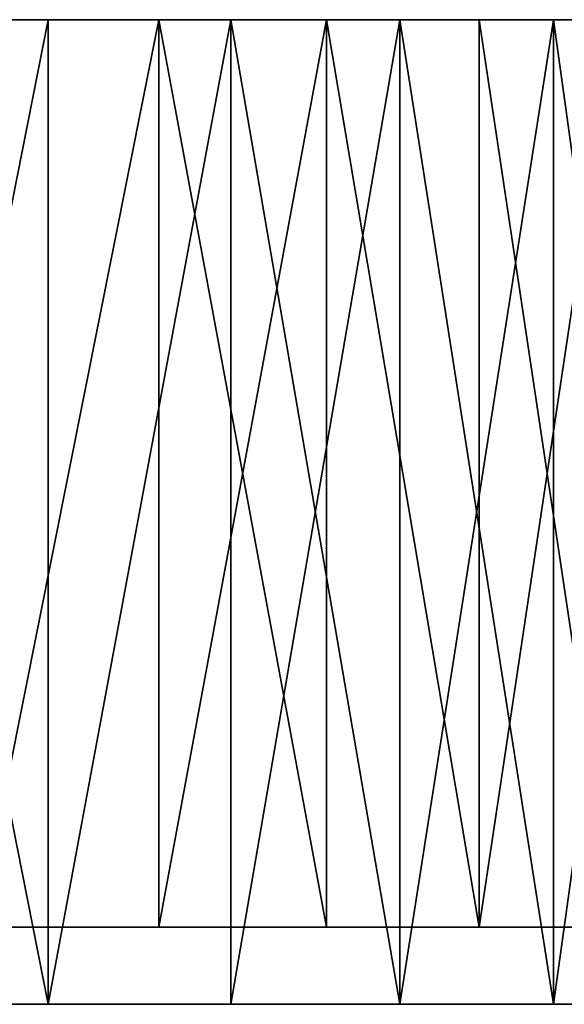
# Model space of a CAD drawing. Extents: x 143 to 263, y -61 to 82.
# Tile 511 of 656: x 228 to 241, y 59 to 82. Entities that reach past the tile are written whole.
import ezdxf

# ---------------------------------------------------------------- set-up
doc = ezdxf.new("R2010")
doc.units = 0
doc.header["$LTSCALE"] = 25.4
doc.layers.get('0').update_dxf_attribs({"color": 13, "linetype": 'CONTINUOUS'})

# ---------------------------------------------------------------- blocks, each defined once
blk = doc.blocks.new('ICE-BALL-8126_STL')
at = {"color": 41}
for p, q in [((0, 39.924, 123.904), (0, 36.729, 127.941)), ((0, 36.729, 61.925), (0, 39.924, 65.962)), ((0, 39.924, 123.904), (0, 36.729, 127.941)), ((0, 36.729, 61.925), (0, 39.924, 65.962)), ((23, 36.729, 127.941), (23, 39.924, 123.904)), ((23, 39.924, 65.962), (23, 36.729, 61.925)), ((23, 39.924, 65.962), (23, 36.729, 61.925)), ((23, 36.729, 127.941), (23, 39.924, 123.904)), ((0, 38.167, 66.602), (0, 34.992, 62.681)), ((0, 34.992, 127.185), (0, 38.167, 123.264)), ((0, 38.167, 66.602), (0, 34.992, 62.681)), ((0, 34.992, 127.185), (0, 38.167, 123.264)), ((21.2, 34.992, 62.681), (21.2, 38.167, 66.602)), ((21.2, 38.167, 123.264), (21.2, 34.992, 127.185)), ((21.2, 38.167, 123.264), (21.2, 34.992, 127.185)), ((21.2, 34.992, 62.681), (21.2, 38.167, 66.602)), ((0, 36.729, 127.941), (23, 36.729, 127.941)), ((0, 36.729, 127.941), (0, 33.136, 131.627)), ((0, 36.729, 127.941), (23, 36.729, 127.941)), ((23, 36.729, 61.925), (0, 36.729, 61.925)), ((0, 33.136, 58.239), (0, 36.729, 61.925)), ((23, 36.729, 61.925), (0, 36.729, 61.925)), ((0, 36.729, 127.941), (0, 33.136, 131.627)), ((0, 33.136, 58.239), (0, 36.729, 61.925)), ((23, 33.136, 131.627), (23, 36.729, 127.941)), ((23, 36.729, 61.925), (23, 33.136, 58.239)), ((23, 36.729, 61.925), (23, 33.136, 58.239)), ((23, 33.136, 131.627), (23, 36.729, 127.941)), ((0, 34.992, 62.681), (21.2, 34.992, 62.681)), ((0, 34.992, 62.681), (21.2, 34.992, 62.681)), ((0, 34.992, 62.681), (0, 31.425, 59.113)), ((0, 31.425, 130.752), (0, 34.992, 127.185)), ((0, 34.992, 127.185), (21.2, 34.992, 127.185)), ((0, 34.992, 127.185), (21.2, 34.992, 127.185)), ((0, 34.992, 62.681), (0, 31.425, 59.113)), ((0, 31.425, 130.752), (0, 34.992, 127.185)), ((21.2, 31.425, 59.113), (21.2, 34.992, 62.681)), ((21.2, 34.992, 127.185), (21.2, 31.425, 130.752)), ((21.2, 34.992, 127.185), (21.2, 31.425, 130.752)), ((21.2, 31.425, 59.113), (21.2, 34.992, 62.681)), ((0, 33.136, 131.627), (23, 33.136, 131.627)), ((0, 33.136, 131.627), (0, 29.183, 134.925)), ((0, 33.136, 131.627), (23, 33.136, 131.627)), ((23, 33.136, 58.239), (0, 33.136, 58.239)), ((0, 29.183, 54.941), (0, 33.136, 58.239)), ((23, 33.136, 58.239), (0, 33.136, 58.239)), ((0, 33.136, 131.627), (0, 29.183, 134.925)), ((0, 29.183, 54.941), (0, 33.136, 58.239)), ((23, 29.183, 134.925), (23, 33.136, 131.627)), ((23, 33.136, 58.239), (23, 29.183, 54.941)), ((23, 33.136, 58.239), (23, 29.183, 54.941)), ((23, 29.183, 134.925), (23, 33.136, 131.627)), ((0, 31.425, 59.113), (21.2, 31.425, 59.113)), ((0, 31.425, 59.113), (21.2, 31.425, 59.113)), ((0, 31.425, 59.113), (0, 27.504, 55.938)), ((0, 27.504, 133.928), (0, 31.425, 130.752)), ((0, 31.425, 130.752), (21.2, 31.425, 130.752)), ((0, 31.425, 130.752), (21.2, 31.425, 130.752)), ((0, 31.425, 59.113), (0, 27.504, 55.938)), ((0, 27.504, 133.928), (0, 31.425, 130.752)), ((21.2, 27.504, 55.938), (21.2, 31.425, 59.113)), ((21.2, 31.425, 130.752), (21.2, 27.504, 133.928)), ((21.2, 31.425, 130.752), (21.2, 27.504, 133.928)), ((21.2, 27.504, 55.938), (21.2, 31.425, 59.113)), ((0, 29.183, 134.925), (23, 29.183, 134.925)), ((0, 29.183, 134.925), (0, 24.912, 137.799)), ((0, 29.183, 134.925), (23, 29.183, 134.925)), ((23, 29.183, 54.941), (0, 29.183, 54.941)), ((0, 24.912, 52.067), (0, 29.183, 54.941)), ((23, 29.183, 54.941), (0, 29.183, 54.941)), ((0, 29.183, 134.925), (0, 24.912, 137.799)), ((0, 24.912, 52.067), (0, 29.183, 54.941)), ((23, 24.912, 137.799), (23, 29.183, 134.925)), ((23, 29.183, 54.941), (23, 24.912, 52.067)), ((23, 29.183, 54.941), (23, 24.912, 52.067)), ((23, 24.912, 137.799), (23, 29.183, 134.925)), ((0, 27.504, 55.938), (21.2, 27.504, 55.938)), ((0, 27.504, 55.938), (21.2, 27.504, 55.938)), ((0, 27.504, 55.938), (0, 23.273, 53.19)), ((0, 23.273, 136.675), (0, 27.504, 133.928)), ((0, 27.504, 133.928), (21.2, 27.504, 133.928)), ((0, 27.504, 133.928), (21.2, 27.504, 133.928)), ((0, 27.504, 55.938), (0, 23.273, 53.19)), ((0, 23.273, 136.675), (0, 27.504, 133.928)), ((21.2, 23.273, 53.19), (21.2, 27.504, 55.938)), ((21.2, 27.504, 133.928), (21.2, 23.273, 136.675)), ((21.2, 27.504, 133.928), (21.2, 23.273, 136.675)), ((21.2, 23.273, 53.19), (21.2, 27.504, 55.938)), ((0, 24.912, 137.799), (23, 24.912, 137.799)), ((0, 24.912, 137.799), (0, 20.368, 140.218)), ((0, 24.912, 137.799), (23, 24.912, 137.799)), ((23, 24.912, 52.067), (0, 24.912, 52.067)), ((0, 20.368, 49.648), (0, 24.912, 52.067)), ((23, 24.912, 52.067), (0, 24.912, 52.067)), ((0, 24.912, 137.799), (0, 20.368, 140.218)), ((0, 20.368, 49.648), (0, 24.912, 52.067)), ((23, 20.368, 140.218), (23, 24.912, 137.799)), ((23, 24.912, 52.067), (23, 20.368, 49.648)), ((23, 24.912, 52.067), (23, 20.368, 49.648)), ((23, 20.368, 140.218), (23, 24.912, 137.799))]:
    blk.add_line(p, q, dxfattribs=at)
mesh = blk.add_polyface(dxfattribs=at)
corners = [(0, -50.761, 97.507), (0, -50.761, 92.359), (0, -50.827, 94.933), (0, -50.232, 102.627), (0, -50.232, 87.238), (0, -49.179, 107.666), (0, -49.179, 82.199), (0, -49.027, 94.933), (0, -48.763, 99.971), (0, -47.613, 112.571), (0, -47.974, 104.954), (0, -46.668, 109.828), (0, -45.552, 117.288), (0, -44.86, 114.538), (0, -43.016, 121.768), (0, -42.57, 119.033), (0, -40.033, 125.963), (0, -39.822, 123.264), (0, -36.635, 129.83), (0, -36.647, 127.185), (0, -33.079, 130.752), (0, -32.857, 133.327), (0, -29.159, 133.928), (0, -28.74, 136.417), (0, -24.927, 136.675), (0, -24.326, 139.067), (0, -20.432, 138.966), (0, -19.664, 141.249), (0, -15.722, 140.774), (0, -14.802, 142.94), (0, -10.849, 142.08), (0, -9.791, 144.123), (0, -5.866, 142.869), (0, -4.686, 144.784), (0, -0.827, 143.133), (0, 0.46, 144.916), (0, 4.211, 142.869), (0, 5.593, 144.519), (0, 9.194, 142.08), (0, 10.657, 143.596), (0, 14.067, 140.774), (0, 15.6, 142.157), (0, 18.777, 138.966), (0, 20.368, 140.218), (0, 23.273, 136.675), (0, 24.912, 137.799), (0, 27.504, 133.928), (0, 29.183, 134.925), (0, 31.425, 130.752), (0, 33.136, 131.627), (0, 34.992, 127.185), (0, 36.729, 127.941), (0, 38.167, 123.264), (0, 39.924, 123.904), (0, 40.915, 119.033), (0, 42.687, 119.56), (0, 43.206, 114.538), (0, 44.989, 114.956), (0, 45.014, 109.828), (0, 46.804, 110.139), (0, 46.319, 104.954), (0, 47.109, 99.971), (0, 48.115, 105.161), (0, 47.373, 94.933), (0, -48.763, 89.895), (0, -47.613, 77.295), (0, -47.974, 84.912), (0, -46.668, 80.038), (0, -45.552, 72.578), (0, -44.86, 75.328), (0, -43.016, 68.098), (0, -42.57, 70.833), (0, -40.033, 63.902), (0, -39.822, 66.602), (0, -36.635, 60.036), (0, -36.647, 62.681), (0, -33.079, 59.113), (0, -32.857, 56.539), (0, -29.159, 55.938), (0, -28.74, 53.449), (0, -24.927, 53.19), (0, -24.326, 50.799), (0, -20.432, 50.9), (0, -19.664, 48.617), (0, -15.722, 49.092), (0, -14.802, 46.925), (0, -10.849, 47.786), (0, -9.791, 45.743), (0, -5.866, 46.997), (0, -4.686, 45.082), (0, -0.827, 46.733), (0, 0.46, 44.949), (0, 4.211, 46.997), (0, 5.593, 45.347), (0, 9.194, 47.786), (0, 10.657, 46.27), (0, 14.067, 49.092), (0, 15.6, 47.708), (0, 18.777, 50.9), (0, 20.368, 49.648), (0, 23.273, 53.19), (0, 24.912, 52.067), (0, 27.504, 55.938), (0, 29.183, 54.941), (0, 31.425, 59.113), (0, 33.136, 58.239), (0, 34.992, 62.681), (0, 36.729, 61.925), (0, 38.167, 66.602), (0, 39.924, 65.962), (0, 40.915, 70.833), (0, 42.687, 70.306), (0, 43.206, 75.328), (0, 44.989, 74.91), (0, 45.014, 80.038), (0, 46.804, 79.727), (0, 46.319, 84.912), (0, 47.109, 89.895), (0, 48.115, 84.705), (0, 48.908, 100.074), (0, 48.908, 89.792), (0, 49.173, 94.933)]
mesh.append_faces([[corners[k] for k in face] for face in [(0, 1, 2), (120, 119, 121)]], dxfattribs={"vtx0": -1, "color": 41})
mesh.append_faces([[corners[k] for k in face] for face in [(1, 3, 4), (4, 5, 6), (7, 5, 8), (8, 9, 10), (10, 9, 11), (11, 12, 13), (13, 14, 15), (15, 16, 17), (17, 18, 19), (19, 18, 20), (20, 21, 22), (22, 23, 24), (24, 25, 26), (26, 27, 28), (28, 29, 30), (30, 31, 32), (32, 33, 34), (34, 35, 36), (36, 37, 38), (38, 39, 40), (40, 41, 42), (42, 43, 44), (44, 45, 46), (46, 47, 48), (48, 49, 50), (50, 51, 52), (52, 53, 54), (54, 55, 56), (56, 57, 58), (58, 59, 60), (60, 59, 61), (61, 62, 63), (6, 64, 65), (64, 6, 7), (65, 67, 68), (68, 69, 70), (70, 71, 72), (72, 73, 74), (74, 76, 77), (77, 78, 79), (79, 80, 81), (81, 82, 83), (83, 84, 85), (85, 86, 87), (87, 88, 89), (89, 90, 91), (91, 92, 93), (93, 94, 95), (95, 96, 97), (97, 98, 99), (99, 100, 101), (101, 102, 103), (103, 104, 105), (105, 106, 107), (107, 108, 109), (109, 110, 111), (111, 112, 113), (113, 114, 115), (115, 117, 118), (118, 119, 120)]], dxfattribs={"vtx0": -1, "vtx1": -1, "color": 41})
mesh.append_faces([[corners[k] for k in face] for face in [(6, 5, 7), (118, 63, 62)]], dxfattribs={"vtx0": -1, "vtx1": -1, "vtx2": -1, "color": 41})
mesh.append_faces([[corners[k] for k in face] for face in [(1, 0, 3), (4, 3, 5), (8, 5, 9), (11, 9, 12), (13, 12, 14), (15, 14, 16), (17, 16, 18), (20, 18, 21), (22, 21, 23), (24, 23, 25), (26, 25, 27), (28, 27, 29), (30, 29, 31), (32, 31, 33), (34, 33, 35), (36, 35, 37), (38, 37, 39), (40, 39, 41), (42, 41, 43), (44, 43, 45), (46, 45, 47), (48, 47, 49), (50, 49, 51), (52, 51, 53), (54, 53, 55), (56, 55, 57), (58, 57, 59), (61, 59, 62), (65, 64, 66), (65, 66, 67), (68, 67, 69), (70, 69, 71), (72, 71, 73), (74, 73, 75), (74, 75, 76), (77, 76, 78), (79, 78, 80), (81, 80, 82), (83, 82, 84), (85, 84, 86), (87, 86, 88), (89, 88, 90), (91, 90, 92), (93, 92, 94), (95, 94, 96), (97, 96, 98), (99, 98, 100), (101, 100, 102), (103, 102, 104), (105, 104, 106), (107, 106, 108), (109, 108, 110), (111, 110, 112), (113, 112, 114), (115, 114, 116), (115, 116, 117), (118, 117, 63), (118, 62, 119)]], dxfattribs={"vtx0": -1, "vtx2": -1, "color": 41})
mesh = blk.add_polyface(dxfattribs=at)
corners = [(23, -50.761, 92.359), (23, -50.761, 97.507), (23, -50.827, 94.933), (23, -50.232, 87.238), (23, -50.232, 102.627), (23, -49.179, 82.199), (23, -49.179, 107.666), (23, -47.613, 77.295), (23, -47.613, 112.571), (23, -45.552, 72.578), (23, -45.552, 117.288), (23, -43.016, 68.098), (23, -43.016, 121.768), (23, -40.033, 63.902), (23, -40.033, 125.963), (23, -36.635, 60.036), (23, -36.635, 129.83), (23, -32.857, 56.539), (23, -32.857, 133.327), (23, -28.74, 53.449), (23, -28.74, 136.417), (23, -24.326, 50.799), (23, -24.326, 139.067), (23, -19.664, 48.617), (23, -19.664, 141.249), (23, -14.802, 46.925), (23, -14.802, 142.94), (23, -9.791, 45.743), (23, -9.791, 144.123), (23, -4.686, 45.082), (23, -4.686, 144.784), (23, 0.46, 44.949), (23, 0.46, 144.916), (23, 5.593, 45.347), (23, 5.593, 144.519), (23, 10.657, 46.27), (23, 10.657, 143.596), (23, 15.6, 47.708), (23, 15.6, 142.157), (23, 20.368, 49.648), (23, 20.368, 140.218), (23, 24.912, 52.067), (23, 24.912, 137.799), (23, 29.183, 54.941), (23, 29.183, 134.925), (23, 33.136, 58.239), (23, 33.136, 131.627), (23, 36.729, 61.925), (23, 36.729, 127.941), (23, 39.924, 65.962), (23, 39.924, 123.904), (23, 42.687, 70.306), (23, 42.687, 119.56), (23, 44.989, 74.91), (23, 44.989, 114.956), (23, 46.804, 79.727), (23, 46.804, 110.139), (23, 48.115, 84.705), (23, 48.115, 105.161), (23, 48.908, 89.792), (23, 48.908, 100.074), (23, 49.173, 94.933)]
mesh.append_faces([[corners[k] for k in face] for face in [(0, 1, 2), (60, 59, 61)]], dxfattribs={"vtx0": -1, "color": 41})
mesh.append_faces([[corners[k] for k in face] for face in [(1, 3, 4), (4, 5, 6), (6, 7, 8), (8, 9, 10), (10, 11, 12), (12, 13, 14), (14, 15, 16), (16, 17, 18), (18, 19, 20), (20, 21, 22), (22, 23, 24), (24, 25, 26), (26, 27, 28), (28, 29, 30), (30, 31, 32), (32, 33, 34), (34, 35, 36), (36, 37, 38), (38, 39, 40), (40, 41, 42), (42, 43, 44), (44, 45, 46), (46, 47, 48), (48, 49, 50), (50, 51, 52), (52, 53, 54), (54, 55, 56), (56, 57, 58), (58, 59, 60)]], dxfattribs={"vtx0": -1, "vtx1": -1, "color": 41})
mesh.append_faces([[corners[k] for k in face] for face in [(1, 0, 3), (4, 3, 5), (6, 5, 7), (8, 7, 9), (10, 9, 11), (12, 11, 13), (14, 13, 15), (16, 15, 17), (18, 17, 19), (20, 19, 21), (22, 21, 23), (24, 23, 25), (26, 25, 27), (28, 27, 29), (30, 29, 31), (32, 31, 33), (34, 33, 35), (36, 35, 37), (38, 37, 39), (40, 39, 41), (42, 41, 43), (44, 43, 45), (46, 45, 47), (48, 47, 49), (50, 49, 51), (52, 51, 53), (54, 53, 55), (56, 55, 57), (58, 57, 59)]], dxfattribs={"vtx0": -1, "vtx2": -1, "color": 41})
mesh = blk.add_polyface(dxfattribs=at)
corners = [(21.2, -48.763, 99.971), (21.2, -48.763, 89.895), (21.2, -49.027, 94.933), (21.2, -47.974, 104.954), (21.2, -47.974, 84.912), (21.2, -46.668, 109.828), (21.2, -46.668, 80.038), (21.2, -44.86, 114.538), (21.2, -44.86, 75.328), (21.2, -42.57, 119.033), (21.2, -42.57, 70.833), (21.2, -39.822, 123.264), (21.2, -39.822, 66.602), (21.2, -36.647, 127.185), (21.2, -36.647, 62.681), (21.2, -33.079, 130.752), (21.2, -33.079, 59.113), (21.2, -29.159, 133.928), (21.2, -29.159, 55.938), (21.2, -24.927, 136.675), (21.2, -24.927, 53.19), (21.2, -20.432, 138.966), (21.2, -20.432, 50.9), (21.2, -15.722, 140.774), (21.2, -15.722, 49.092), (21.2, -10.849, 142.08), (21.2, -10.849, 47.786), (21.2, -5.866, 142.869), (21.2, -5.866, 46.997), (21.2, -0.827, 143.133), (21.2, -0.827, 46.733), (21.2, 4.211, 142.869), (21.2, 4.211, 46.997), (21.2, 9.194, 142.08), (21.2, 9.194, 47.786), (21.2, 14.067, 140.774), (21.2, 14.067, 49.092), (21.2, 18.777, 138.966), (21.2, 18.777, 50.9), (21.2, 23.273, 136.675), (21.2, 23.273, 53.19), (21.2, 27.504, 133.928), (21.2, 27.504, 55.938), (21.2, 31.425, 130.752), (21.2, 31.425, 59.113), (21.2, 34.992, 127.185), (21.2, 34.992, 62.681), (21.2, 38.167, 123.264), (21.2, 38.167, 66.602), (21.2, 40.915, 119.033), (21.2, 40.915, 70.833), (21.2, 43.206, 114.538), (21.2, 43.206, 75.328), (21.2, 45.014, 109.828), (21.2, 45.014, 80.038), (21.2, 46.319, 104.954), (21.2, 46.319, 84.912), (21.2, 47.109, 99.971), (21.2, 47.109, 89.895), (21.2, 47.373, 94.933)]
mesh.append_faces([[corners[k] for k in face] for face in [(0, 1, 2), (58, 57, 59)]], dxfattribs={"vtx0": -1, "color": 41})
mesh.append_faces([[corners[k] for k in face] for face in [(1, 3, 4), (4, 5, 6), (6, 7, 8), (8, 9, 10), (10, 11, 12), (12, 13, 14), (14, 15, 16), (16, 17, 18), (18, 19, 20), (20, 21, 22), (22, 23, 24), (24, 25, 26), (26, 27, 28), (28, 29, 30), (30, 31, 32), (32, 33, 34), (34, 35, 36), (36, 37, 38), (38, 39, 40), (40, 41, 42), (42, 43, 44), (44, 45, 46), (46, 47, 48), (48, 49, 50), (50, 51, 52), (52, 53, 54), (54, 55, 56), (56, 57, 58)]], dxfattribs={"vtx0": -1, "vtx1": -1, "color": 41})
mesh.append_faces([[corners[k] for k in face] for face in [(1, 0, 3), (4, 3, 5), (6, 5, 7), (8, 7, 9), (10, 9, 11), (12, 11, 13), (14, 13, 15), (16, 15, 17), (18, 17, 19), (20, 19, 21), (22, 21, 23), (24, 23, 25), (26, 25, 27), (28, 27, 29), (30, 29, 31), (32, 31, 33), (34, 33, 35), (36, 35, 37), (38, 37, 39), (40, 39, 41), (42, 41, 43), (44, 43, 45), (46, 45, 47), (48, 47, 49), (50, 49, 51), (52, 51, 53), (54, 53, 55), (56, 55, 57)]], dxfattribs={"vtx0": -1, "vtx2": -1, "color": 41})
mesh = blk.add_polyface(dxfattribs=at)
corners = [(0, 36.729, 127.941), (23, 39.924, 123.904), (0, 39.924, 123.904), (23, 36.729, 127.941)]
mesh.append_faces([[corners[k] for k in face] for face in [(0, 1, 2), (1, 0, 3)]], dxfattribs={"vtx0": -1, "color": 41})
mesh = blk.add_polyface(dxfattribs=at)
corners = [(0, 39.924, 65.962), (23, 36.729, 61.925), (0, 36.729, 61.925), (23, 39.924, 65.962)]
mesh.append_faces([[corners[k] for k in face] for face in [(0, 1, 2), (1, 0, 3)]], dxfattribs={"vtx0": -1, "color": 41})
mesh = blk.add_polyface(dxfattribs=at)
corners = [(21.2, 38.167, 66.602), (0, 34.992, 62.681), (21.2, 34.992, 62.681), (0, 38.167, 66.602)]
mesh.append_faces([[corners[k] for k in face] for face in [(0, 1, 2), (1, 0, 3)]], dxfattribs={"vtx0": -1, "color": 41})
mesh = blk.add_polyface(dxfattribs=at)
corners = [(21.2, 34.992, 127.185), (0, 38.167, 123.264), (21.2, 38.167, 123.264), (0, 34.992, 127.185)]
mesh.append_faces([[corners[k] for k in face] for face in [(0, 1, 2), (1, 0, 3)]], dxfattribs={"vtx0": -1, "color": 41})
mesh = blk.add_polyface(dxfattribs=at)
corners = [(0, 33.136, 131.627), (23, 36.729, 127.941), (0, 36.729, 127.941), (23, 33.136, 131.627)]
mesh.append_faces([[corners[k] for k in face] for face in [(0, 1, 2), (1, 0, 3)]], dxfattribs={"vtx0": -1, "color": 41})
mesh = blk.add_polyface(dxfattribs=at)
corners = [(0, 36.729, 61.925), (23, 33.136, 58.239), (0, 33.136, 58.239), (23, 36.729, 61.925)]
mesh.append_faces([[corners[k] for k in face] for face in [(0, 1, 2), (1, 0, 3)]], dxfattribs={"vtx0": -1, "color": 41})
mesh = blk.add_polyface(dxfattribs=at)
corners = [(21.2, 34.992, 62.681), (0, 31.425, 59.113), (21.2, 31.425, 59.113), (0, 34.992, 62.681)]
mesh.append_faces([[corners[k] for k in face] for face in [(0, 1, 2), (1, 0, 3)]], dxfattribs={"vtx0": -1, "color": 41})
mesh = blk.add_polyface(dxfattribs=at)
corners = [(21.2, 34.992, 127.185), (0, 31.425, 130.752), (0, 34.992, 127.185), (21.2, 31.425, 130.752)]
mesh.append_faces([[corners[k] for k in face] for face in [(0, 1, 2), (1, 0, 3)]], dxfattribs={"vtx0": -1, "color": 41})
mesh = blk.add_polyface(dxfattribs=at)
corners = [(23, 29.183, 134.925), (0, 33.136, 131.627), (0, 29.183, 134.925), (23, 33.136, 131.627)]
mesh.append_faces([[corners[k] for k in face] for face in [(0, 1, 2), (1, 0, 3)]], dxfattribs={"vtx0": -1, "color": 41})
mesh = blk.add_polyface(dxfattribs=at)
corners = [(23, 33.136, 58.239), (0, 29.183, 54.941), (0, 33.136, 58.239), (23, 29.183, 54.941)]
mesh.append_faces([[corners[k] for k in face] for face in [(0, 1, 2), (1, 0, 3)]], dxfattribs={"vtx0": -1, "color": 41})
mesh = blk.add_polyface(dxfattribs=at)
corners = [(21.2, 27.504, 55.938), (0, 31.425, 59.113), (0, 27.504, 55.938), (21.2, 31.425, 59.113)]
mesh.append_faces([[corners[k] for k in face] for face in [(0, 1, 2), (1, 0, 3)]], dxfattribs={"vtx0": -1, "color": 41})
mesh = blk.add_polyface(dxfattribs=at)
corners = [(21.2, 31.425, 130.752), (0, 27.504, 133.928), (0, 31.425, 130.752), (21.2, 27.504, 133.928)]
mesh.append_faces([[corners[k] for k in face] for face in [(0, 1, 2), (1, 0, 3)]], dxfattribs={"vtx0": -1, "color": 41})
mesh = blk.add_polyface(dxfattribs=at)
corners = [(23, 24.912, 137.799), (0, 29.183, 134.925), (0, 24.912, 137.799), (23, 29.183, 134.925)]
mesh.append_faces([[corners[k] for k in face] for face in [(0, 1, 2), (1, 0, 3)]], dxfattribs={"vtx0": -1, "color": 41})
mesh = blk.add_polyface(dxfattribs=at)
corners = [(0, 29.183, 54.941), (23, 24.912, 52.067), (0, 24.912, 52.067), (23, 29.183, 54.941)]
mesh.append_faces([[corners[k] for k in face] for face in [(0, 1, 2), (1, 0, 3)]], dxfattribs={"vtx0": -1, "color": 41})
mesh = blk.add_polyface(dxfattribs=at)
corners = [(21.2, 23.273, 53.19), (0, 27.504, 55.938), (0, 23.273, 53.19), (21.2, 27.504, 55.938)]
mesh.append_faces([[corners[k] for k in face] for face in [(0, 1, 2), (1, 0, 3)]], dxfattribs={"vtx0": -1, "color": 41})
mesh = blk.add_polyface(dxfattribs=at)
corners = [(0, 27.504, 133.928), (21.2, 23.273, 136.675), (0, 23.273, 136.675), (21.2, 27.504, 133.928)]
mesh.append_faces([[corners[k] for k in face] for face in [(0, 1, 2), (1, 0, 3)]], dxfattribs={"vtx0": -1, "color": 41})
mesh = blk.add_polyface(dxfattribs=at)
corners = [(23, 20.368, 140.218), (0, 24.912, 137.799), (0, 20.368, 140.218), (23, 24.912, 137.799)]
mesh.append_faces([[corners[k] for k in face] for face in [(0, 1, 2), (1, 0, 3)]], dxfattribs={"vtx0": -1, "color": 41})
mesh = blk.add_polyface(dxfattribs=at)
corners = [(23, 24.912, 52.067), (0, 20.368, 49.648), (0, 24.912, 52.067), (23, 20.368, 49.648)]
mesh.append_faces([[corners[k] for k in face] for face in [(0, 1, 2), (1, 0, 3)]], dxfattribs={"vtx0": -1, "color": 41})

msp = doc.modelspace()

# ---------------------------------------------------------------- block references
at = {"color": 0, "rotation": 270}
msp.add_blockref('ICE-BALL-8126_STL', (203.864, 82.233), dxfattribs=at)

doc.saveas('drawing.dxf')
